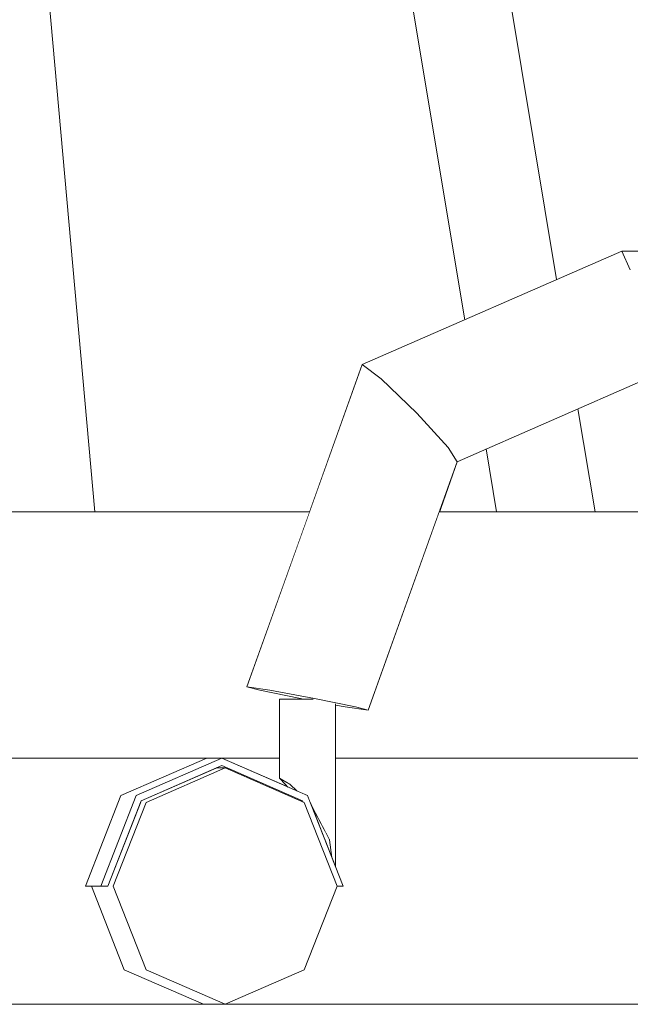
# Model space of a CAD drawing. Header units: millimetres. Extents: x -30280 to 309309, y -17460 to 4378.
# Tile 411 of 656: x 145067 to 145191, y -14922 to -14722. Entities that reach past the tile are written whole.
import ezdxf

# ---------------------------------------------------------------- set-up
doc = ezdxf.new("R2010")
doc.units = ezdxf.units.MM
doc.header["$MEASUREMENT"] = 0
doc.linetypes.add('Wipeout_Contour', pattern=[1000, 0, -1000])
for name, color, linetype, lineweight in [('P1_PLANTA PRIMERA_4_10_ESTR_Fotjats_Pluma_Nº__1', 7, 'Continuous', 5), ('P1_PLANTA PRIMERA_4_12_FAÇ_Façana_Pluma_Nº__1', 7, 'Continuous', 5), ('P1_PLANTA PRIMERA_4_12_FAÇ_Façana_Pluma_Nº__47', 7, 'Continuous', 20), ('P1_PLANTA PRIMERA_4_Nuevo_09_EI_Mobiliari general_Pluma_Nº__1', 7, 'Continuous', 5)]:
    doc.layers.add(name, color=color, linetype=linetype, lineweight=lineweight)
doc.layers.add('P1_PLANTA PRIMERA_4_12_FAÇ_Façana', color=7, linetype='Continuous')
doc.layers.add('P1_PLANTA PRIMERA_4_Nuevo_09_EI_Mobiliari general', color=7, linetype='Continuous')

msp = doc.modelspace()

# ---------------------------------------------------------------- wipeouts: each hides what was drawn before it
at = {"color": 254, "linetype": 'Wipeout_Contour', "lineweight": 0, "ltscale": 1165768.294416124}
msp.add_wipeout([(144557.62, -14922.05), (145104.28, -14922.05), (145088.22, -14915.02), (145081.57, -14898.05), (145080.34, -14898.05), (145087.55, -14879.67), (145104.95, -14872.05), (144557.62, -14872.05)], dxfattribs=at).dxf.layer = 'P1_PLANTA PRIMERA_4_12_FAÇ_Façana'
at = {"color": 254, "linetype": 'Wipeout_Contour', "lineweight": 0, "ltscale": 583509.527745}
msp.add_wipeout([(145108.04, -14872.05), (145121.46, -14877.92), (145119.74, -14876.14), (145119.74, -14872.05)], dxfattribs=at).dxf.layer = 'P1_PLANTA PRIMERA_4_12_FAÇ_Façana'

# ---------------------------------------------------------------- next in the draw order: wipeouts: each hides what was drawn before it
at = {"color": 254, "linetype": 'Wipeout_Contour', "lineweight": 0, "ltscale": 1605274.49862004}
msp.add_wipeout([(145108.7, -14922.05), (145235.95, -14922.05), (145220.11, -14915.02), (145213.55, -14898.05), (145220.08, -14879.67), (145237.23, -14872.05), (145131.1, -14872.05), (145131.1, -14894.11), (145132.65, -14898.05), (145131.42, -14898.05), (145124.76, -14915.02)], dxfattribs=at).dxf.layer = 'P1_PLANTA PRIMERA_4_12_FAÇ_Façana'
at = {"color": 254, "linetype": 'Wipeout_Contour', "lineweight": 0, "ltscale": 583403.436518}
msp.add_wipeout([(145081.57, -14898.05), (145088.22, -14915.02), (145092.64, -14915.02), (145085.99, -14898.05)], dxfattribs=at).dxf.layer = 'P1_PLANTA PRIMERA_4_Nuevo_09_EI_Mobiliari general'

# ---------------------------------------------------------------- next in the draw order: wipeouts: each hides what was drawn before it
at = {"color": 254, "linetype": 'Wipeout_Contour', "lineweight": 0, "ltscale": 1311268.542585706}
msp.add_wipeout([(144557.62, -14872.05), (145119.74, -14872.05), (145119.74, -14860.05), (145124.53, -14860.05), (145115.71, -14858.27), (145113.12, -14857.58), (145125.83, -14822.05), (144607.62, -14822.05), (144557.62, -14822.05)], dxfattribs=at).dxf.layer = 'P1_PLANTA PRIMERA_4_12_FAÇ_Façana'
at = {"color": 254, "linetype": 'Wipeout_Contour', "lineweight": 0, "ltscale": 1605539.957563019}
msp.add_wipeout([(145131.1, -14861.26), (145131.1, -14872.05), (145253.28, -14872.05), (145253.28, -14860.05), (145256.67, -14860.05), (145248.34, -14858.27), (145246.75, -14857.58), (145259.28, -14822.05), (145152.13, -14822.05), (145137.72, -14862.33), (145133.1, -14861.63)], dxfattribs=at).dxf.layer = 'P1_PLANTA PRIMERA_4_12_FAÇ_Façana'
at = {"color": 254, "linetype": 'Wipeout_Contour', "lineweight": 0, "ltscale": 729295.971166}
msp.add_wipeout([(145091.51, -14881.08), (145092.64, -14881.08), (145108.7, -14874.05), (145106.9, -14874.05), (145091.64, -14880.73)], dxfattribs=at).dxf.layer = 'P1_PLANTA PRIMERA_4_Nuevo_09_EI_Mobiliari general'
at = {"color": 254, "linetype": 'Wipeout_Contour', "lineweight": 0, "ltscale": 583530.025475}
msp.add_wipeout([(145120.94, -14877.37), (145123.27, -14878.72), (145121.87, -14877.37), (145120.94, -14876.83)], dxfattribs=at).dxf.layer = 'P1_PLANTA PRIMERA_4_Nuevo_09_EI_Mobiliari general'
at = {"color": 254, "linetype": 'Wipeout_Contour', "lineweight": 0, "ltscale": 437667.982136}
msp.add_wipeout([(145128.97, -14886.88), (145126.27, -14881.8), (145128.95, -14888.63)], dxfattribs=at).dxf.layer = 'P1_PLANTA PRIMERA_4_Nuevo_09_EI_Mobiliari general'
at = {"color": 254, "linetype": 'Wipeout_Contour', "lineweight": 0, "ltscale": 583453.532091}
msp.add_wipeout([(145092.64, -14915.02), (145088.22, -14915.02), (145104.28, -14922.05), (145108.7, -14922.05)], dxfattribs=at).dxf.layer = 'P1_PLANTA PRIMERA_4_Nuevo_09_EI_Mobiliari general'

# ---------------------------------------------------------------- next in the draw order: wipeouts: each hides what was drawn before it
at = {"color": 254, "linetype": 'Wipeout_Contour', "lineweight": 0, "ltscale": 3355492.915229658}
msp.add_wipeout([(144607.62, -14822.05), (145125.83, -14822.05), (145136.54, -14792.11), (145189.22, -14769.05), (145380, -14769.05), (145380, -14622.05), (145389.46, -14622.05), (145389.46, -14522.05), (145362.97, -14522.05), (145362.97, -14482.05), (145191.12, -14482.05), (145185.19, -14480.84), (145179.53, -14478.44), (145174.32, -14474.94), (145169.7, -14470.44), (145165.83, -14465.08), (145162.82, -14459.02), (145160.76, -14452.44), (145160.11, -14448.05), (145162.12, -14346.62), (145132.12, -14105.5), (145109.2, -14022.05), (144607.62, -14022.05)], dxfattribs=at).dxf.layer = 'P1_PLANTA PRIMERA_4_12_FAÇ_Façana'
at = {"color": 254, "linetype": 'Wipeout_Contour', "lineweight": 0, "ltscale": 583403.034102}
msp.add_wipeout([(145091.51, -14881.08), (145084.85, -14898.05), (145085.99, -14898.05), (145092.64, -14881.08)], dxfattribs=at).dxf.layer = 'P1_PLANTA PRIMERA_4_Nuevo_09_EI_Mobiliari general'

# ---------------------------------------------------------------- next in the draw order: linework, layer by layer
at = {"layer": 'P1_PLANTA PRIMERA_4_Nuevo_09_EI_Mobiliari general_Pluma_Nº__1', "color": 7, "linetype": 'Continuous', "lineweight": 5}
msp.add_line((145082.26, -14822.05), (145026.12, -14193.4), dxfattribs=at)

# ---------------------------------------------------------------- next in the draw order: wipeouts: each hides what was drawn before it
at = {"color": 254, "linetype": 'Wipeout_Contour', "lineweight": 0, "ltscale": 729796.44573}
msp.add_wipeout([(145152.13, -14822.05), (145259.28, -14822.05), (145268.8, -14795.05), (145194.12, -14795.05), (145155.79, -14811.83)], dxfattribs=at).dxf.layer = 'P1_PLANTA PRIMERA_4_12_FAÇ_Façana'
at = {"color": 254, "linetype": 'Wipeout_Contour', "lineweight": 0, "ltscale": 583528.996358}
msp.add_wipeout([(145113.12, -14857.58), (145117.74, -14858.27), (145140.37, -14795), (145136.54, -14792.11)], dxfattribs=at).dxf.layer = 'P1_PLANTA PRIMERA_4_Nuevo_09_EI_Mobiliari general'

# ---------------------------------------------------------------- next in the draw order: wipeouts: each hides what was drawn before it
at = {"color": 254, "linetype": 'Wipeout_Contour', "lineweight": 0, "ltscale": 583554.881703}
msp.add_wipeout([(145117.74, -14858.27), (145126.86, -14859.95), (145147.6, -14801.97), (145140.37, -14795)], dxfattribs=at).dxf.layer = 'P1_PLANTA PRIMERA_4_Nuevo_09_EI_Mobiliari general'

# ---------------------------------------------------------------- next in the draw order: linework, layer by layer
at = {"layer": 'P1_PLANTA PRIMERA_4_12_FAÇ_Façana_Pluma_Nº__1', "color": 7, "linetype": 'Continuous', "lineweight": 5}
msp.add_line((145125.83, -14822.05), (144607.62, -14822.05), dxfattribs=at)

# ---------------------------------------------------------------- next in the draw order: wipeouts: each hides what was drawn before it
at = {"color": 254, "linetype": 'Wipeout_Contour', "lineweight": 0, "ltscale": 583659.874581}
msp.add_wipeout([(145136.54, -14792.11), (145140.37, -14795), (145190.95, -14772.86), (145189.22, -14769.05)], dxfattribs=at).dxf.layer = 'P1_PLANTA PRIMERA_4_Nuevo_09_EI_Mobiliari general'
at = {"color": 254, "linetype": 'Wipeout_Contour', "lineweight": 0, "ltscale": 583587.484662}
msp.add_wipeout([(145126.86, -14859.95), (145135.14, -14861.63), (145153.98, -14808.94), (145147.6, -14801.97)], dxfattribs=at).dxf.layer = 'P1_PLANTA PRIMERA_4_Nuevo_09_EI_Mobiliari general'

# ---------------------------------------------------------------- next in the draw order: wipeouts: each hides what was drawn before it
at = {"color": 254, "linetype": 'Wipeout_Contour', "lineweight": 0, "ltscale": 583677.006161}
msp.add_wipeout([(145140.37, -14795), (145147.6, -14801.97), (145193.1, -14782.05), (145190.95, -14772.86)], dxfattribs=at).dxf.layer = 'P1_PLANTA PRIMERA_4_Nuevo_09_EI_Mobiliari general'
at = {"color": 254, "linetype": 'Wipeout_Contour', "lineweight": 0, "ltscale": 583607.712106}
msp.add_wipeout([(145135.14, -14861.63), (145137.72, -14862.33), (145155.79, -14811.83), (145153.98, -14808.94)], dxfattribs=at).dxf.layer = 'P1_PLANTA PRIMERA_4_Nuevo_09_EI_Mobiliari general'

# ---------------------------------------------------------------- next in the draw order: linework, layer by layer
at = {"layer": 'P1_PLANTA PRIMERA_4_12_FAÇ_Façana_Pluma_Nº__1', "color": 7, "linetype": 'Continuous', "lineweight": 5}
msp.add_line((145259.28, -14822.05), (145152.13, -14822.05), dxfattribs=at)
at = {"layer": 'P1_PLANTA PRIMERA_4_Nuevo_09_EI_Mobiliari general_Pluma_Nº__1', "color": 7, "linetype": 'Continuous', "lineweight": 5}
for p, q in [((145175.97, -14774.85), (145080.45, -14198.87)), ((145136.54, -14792.11), (145140.37, -14795))]:
    msp.add_line(p, q, dxfattribs=at)

# ---------------------------------------------------------------- next in the draw order: wipeouts: each hides what was drawn before it
at = {"color": 254, "linetype": 'Wipeout_Contour', "lineweight": 0, "ltscale": 584011.635906}
msp.add_wipeout([(145321.79, -14769.05), (145189.22, -14769.05), (145190.95, -14772.86), (145313.21, -14772.86)], dxfattribs=at).dxf.layer = 'P1_PLANTA PRIMERA_4_Nuevo_09_EI_Mobiliari general'
at = {"color": 254, "linetype": 'Wipeout_Contour', "lineweight": 0, "ltscale": 583697.257692}
msp.add_wipeout([(145147.6, -14801.97), (145153.98, -14808.94), (145194.41, -14791.24), (145193.1, -14782.05)], dxfattribs=at).dxf.layer = 'P1_PLANTA PRIMERA_4_Nuevo_09_EI_Mobiliari general'
at = {"color": 254, "linetype": 'Wipeout_Contour', "lineweight": 0, "ltscale": 1604737.472516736}
msp.add_wipeout([(145117.74, -14858.27), (145113.12, -14857.58), (145115.71, -14858.27), (145123.98, -14859.95), (145126.58, -14860.05), (145129.9, -14860.73), (145131.1, -14861.05), (145133.1, -14861.63), (145137.72, -14862.33), (145135.14, -14861.63), (145126.86, -14859.95)], dxfattribs=at).dxf.layer = 'P1_PLANTA PRIMERA_4_Nuevo_09_EI_Mobiliari general'

# ---------------------------------------------------------------- next in the draw order: linework, layer by layer
at = {"layer": 'P1_PLANTA PRIMERA_4_Nuevo_09_EI_Mobiliari general_Pluma_Nº__1', "color": 7, "linetype": 'Continuous', "lineweight": 5}
for p, q in [((145157.33, -14783.01), (145106.01, -14473.53)), ((145189.22, -14769.05), (145190.95, -14772.86)), ((145189.22, -14769.05), (145321.79, -14769.05)), ((145113.12, -14857.58), (145136.54, -14792.11)), ((145140.37, -14795), (145147.6, -14801.97)), ((145115.71, -14858.27), (145113.12, -14857.58)), ((145113.12, -14857.58), (145117.74, -14858.27)), ((145137.72, -14862.33), (145133.1, -14861.63)), ((145135.14, -14861.63), (145137.72, -14862.33))]:
    msp.add_line(p, q, dxfattribs=at)

# ---------------------------------------------------------------- next in the draw order: wipeouts: each hides what was drawn before it
at = {"color": 254, "linetype": 'Wipeout_Contour', "lineweight": 0, "ltscale": 583708.796146}
msp.add_wipeout([(145153.98, -14808.94), (145155.79, -14811.83), (145194.12, -14795.05), (145194.41, -14791.24)], dxfattribs=at).dxf.layer = 'P1_PLANTA PRIMERA_4_Nuevo_09_EI_Mobiliari general'
at = {"color": 254, "linetype": 'Wipeout_Contour', "lineweight": 0, "ltscale": 583521.967802}
msp.add_wipeout([(145119.74, -14876.14), (145121.87, -14877.37), (145121.87, -14860.05), (145119.74, -14860.05)], dxfattribs=at).dxf.layer = 'P1_PLANTA PRIMERA_4_Nuevo_09_EI_Mobiliari general'

# ---------------------------------------------------------------- next in the draw order: linework, layer by layer
at = {"layer": 'P1_PLANTA PRIMERA_4_Nuevo_09_EI_Mobiliari general_Pluma_Nº__1', "color": 7, "linetype": 'Continuous', "lineweight": 5}
for p, q in [((145136.54, -14792.11), (145189.22, -14769.05)), ((145155.79, -14811.83), (145194.12, -14795.05)), ((145147.6, -14801.97), (145153.98, -14808.94)), ((145183.8, -14822.05), (145180.32, -14801.09)), ((145153.98, -14808.94), (145155.79, -14811.83)), ((145163.81, -14822.05), (145161.68, -14809.25)), ((145137.72, -14862.33), (145155.79, -14811.83))]:
    msp.add_line(p, q, dxfattribs=at)

# ---------------------------------------------------------------- next in the draw order: wipeouts: each hides what was drawn before it
at = {"color": 254, "linetype": 'Wipeout_Contour', "lineweight": 0, "ltscale": 875305.243211}
msp.add_wipeout([(145126.08, -14860.05), (145121.87, -14860.05), (145121.87, -14877.37), (145123.27, -14878.72), (145125.44, -14879.67), (145126.08, -14881.31)], dxfattribs=at).dxf.layer = 'P1_PLANTA PRIMERA_4_Nuevo_09_EI_Mobiliari general'

# ---------------------------------------------------------------- next in the draw order: linework, layer by layer
at = {"layer": 'P1_PLANTA PRIMERA_4_Nuevo_09_EI_Mobiliari general_Pluma_Nº__1', "color": 7, "linetype": 'Continuous', "lineweight": 5}
for p, q in [((145123.98, -14859.95), (145115.71, -14858.27)), ((145124.53, -14860.05), (145123.98, -14859.95)), ((145119.74, -14860.05), (145121.87, -14860.05))]:
    msp.add_line(p, q, dxfattribs=at)

# ---------------------------------------------------------------- next in the draw order: wipeouts: each hides what was drawn before it
at = {"color": 254, "linetype": 'Wipeout_Contour', "lineweight": 0, "ltscale": 729437.99076}
msp.add_wipeout([(145126.08, -14860.05), (145126.08, -14881.31), (145129.9, -14888.65), (145129.9, -14860.73), (145126.58, -14860.05)], dxfattribs=at).dxf.layer = 'P1_PLANTA PRIMERA_4_Nuevo_09_EI_Mobiliari general'

# ---------------------------------------------------------------- next in the draw order: linework, layer by layer
at = {"layer": 'P1_PLANTA PRIMERA_4_Nuevo_09_EI_Mobiliari general_Pluma_Nº__1', "color": 7, "linetype": 'Continuous', "lineweight": 5}
for p, q in [((145117.74, -14858.27), (145126.86, -14859.95)), ((145121.87, -14860.05), (145126.08, -14860.05)), ((145126.08, -14860.05), (145126.58, -14860.05))]:
    msp.add_line(p, q, dxfattribs=at)

# ---------------------------------------------------------------- next in the draw order: wipeouts: each hides what was drawn before it
at = {"color": 254, "linetype": 'Wipeout_Contour', "lineweight": 0, "ltscale": 729456.272704}
msp.add_wipeout([(145129.9, -14888.65), (145130.36, -14892.21), (145131.1, -14894.11), (145131.1, -14861.05), (145129.9, -14860.73)], dxfattribs=at).dxf.layer = 'P1_PLANTA PRIMERA_4_Nuevo_09_EI_Mobiliari general'

# ---------------------------------------------------------------- next in the draw order: linework, layer by layer
at = {"layer": 'P1_PLANTA PRIMERA_4_Nuevo_09_EI_Mobiliari general_Pluma_Nº__1', "color": 7, "linetype": 'Continuous', "lineweight": 5}
for p, q in [((145126.86, -14859.95), (145135.14, -14861.63)), ((145133.1, -14861.63), (145131.1, -14861.26))]:
    msp.add_line(p, q, dxfattribs=at)

# ---------------------------------------------------------------- next in the draw order: wipeouts: each hides what was drawn before it
at = {"color": 254, "linetype": 'Wipeout_Contour', "lineweight": 0, "ltscale": 583565.487975}
msp.add_wipeout([(145128.97, -14888.65), (145130.36, -14892.21), (145129.9, -14888.65), (145128.97, -14886.88)], dxfattribs=at).dxf.layer = 'P1_PLANTA PRIMERA_4_Nuevo_09_EI_Mobiliari general'

# ---------------------------------------------------------------- next in the draw order: wipeouts: each hides what was drawn before it
at = {"color": 254, "linetype": 'Wipeout_Contour', "lineweight": 0, "ltscale": 1166971.812393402}
msp.add_wipeout([(145085.99, -14898.05), (145092.64, -14915.02), (145108.7, -14922.05), (145124.76, -14915.02), (145131.42, -14898.05), (145124.76, -14881.08), (145108.7, -14874.05), (145092.64, -14881.08)], dxfattribs=at).dxf.layer = 'P1_PLANTA PRIMERA_4_Nuevo_09_EI_Mobiliari general'

# ---------------------------------------------------------------- next in the draw order: linework, layer by layer
at = {"layer": 'P1_PLANTA PRIMERA_4_10_ESTR_Fotjats_Pluma_Nº__1', "color": 7, "linetype": 'Continuous', "lineweight": 5}
msp.add_line((146145.12, -14922.05), (140422.32, -14922.05), dxfattribs=at)
at = {"layer": 'P1_PLANTA PRIMERA_4_Nuevo_09_EI_Mobiliari general_Pluma_Nº__1', "color": 7, "linetype": 'Continuous', "lineweight": 5}
for p, q in [((145088.22, -14915.02), (145104.28, -14922.05)), ((145092.64, -14915.02), (145108.7, -14922.05)), ((145108.7, -14922.05), (145124.76, -14915.02))]:
    msp.add_line(p, q, dxfattribs=at)

# ---------------------------------------------------------------- next in the draw order: wipeouts: each hides what was drawn before it
at = {"color": 254, "linetype": 'Wipeout_Contour', "lineweight": 0, "ltscale": 583433.434278}
msp.add_wipeout([(145087.55, -14879.67), (145090.64, -14879.67), (145108.04, -14872.05), (145104.95, -14872.05)], dxfattribs=at).dxf.layer = 'P1_PLANTA PRIMERA_4_Nuevo_09_EI_Mobiliari general'

# ---------------------------------------------------------------- next in the draw order: wipeouts: each hides what was drawn before it
at = {"color": 254, "linetype": 'Wipeout_Contour', "lineweight": 0, "ltscale": 583490.188541}
msp.add_wipeout([(145108.04, -14873.55), (145106.9, -14874.05), (145108.7, -14874.05), (145123.96, -14880.73)], dxfattribs=at).dxf.layer = 'P1_PLANTA PRIMERA_4_Nuevo_09_EI_Mobiliari general'
at = {"color": 254, "linetype": 'Wipeout_Contour', "lineweight": 0, "ltscale": 583389.78557}
msp.add_wipeout([(145087.55, -14879.67), (145080.34, -14898.05), (145083.43, -14898.05), (145090.64, -14879.67)], dxfattribs=at).dxf.layer = 'P1_PLANTA PRIMERA_4_Nuevo_09_EI_Mobiliari general'

# ---------------------------------------------------------------- next in the draw order: wipeouts: each hides what was drawn before it
at = {"color": 254, "linetype": 'Wipeout_Contour', "lineweight": 0, "ltscale": 1458695.935353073}
msp.add_wipeout([(145083.43, -14898.05), (145084.85, -14898.05), (145091.64, -14880.73), (145108.04, -14873.55), (145124.43, -14880.73), (145131.42, -14898.05), (145132.65, -14898.05), (145125.44, -14879.67), (145108.04, -14872.05), (145090.64, -14879.67)], dxfattribs=at).dxf.layer = 'P1_PLANTA PRIMERA_4_Nuevo_09_EI_Mobiliari general'

# ---------------------------------------------------------------- next in the draw order: linework, layer by layer
at = {"layer": 'P1_PLANTA PRIMERA_4_12_FAÇ_Façana_Pluma_Nº__47', "color": 7, "linetype": 'Continuous', "lineweight": 20}
for p, q in [((145104.95, -14872.05), (144557.62, -14872.05)), ((145119.74, -14872.05), (145108.04, -14872.05)), ((145237.23, -14872.05), (145131.1, -14872.05))]:
    msp.add_line(p, q, dxfattribs=at)
at = {"layer": 'P1_PLANTA PRIMERA_4_Nuevo_09_EI_Mobiliari general_Pluma_Nº__1', "color": 7, "linetype": 'Continuous', "lineweight": 5}
for p, q in [((145119.74, -14876.14), (145119.74, -14860.05)), ((145131.1, -14894.11), (145131.1, -14861.05)), ((145104.95, -14872.05), (145087.55, -14879.67)), ((145108.04, -14872.05), (145090.64, -14879.67)), ((145091.64, -14880.73), (145108.04, -14873.55)), ((145104.95, -14872.05), (145108.04, -14872.05)), ((145125.44, -14879.67), (145108.04, -14872.05)), ((145108.04, -14873.55), (145124.43, -14880.73)), ((145108.7, -14874.05), (145092.64, -14881.08)), ((145106.9, -14874.05), (145108.7, -14874.05)), ((145124.76, -14881.08), (145108.7, -14874.05)), ((145120.94, -14877.37), (145119.74, -14876.14)), ((145119.74, -14876.14), (145121.87, -14877.37)), ((145121.46, -14877.92), (145120.94, -14877.37)), ((145121.87, -14877.37), (145123.27, -14878.72)), ((145087.55, -14879.67), (145080.34, -14898.05)), ((145090.64, -14879.67), (145083.43, -14898.05)), ((145132.65, -14898.05), (145125.44, -14879.67)), ((145084.85, -14898.05), (145091.64, -14880.73)), ((145092.64, -14881.08), (145085.99, -14898.05)), ((145124.43, -14880.73), (145124.53, -14880.98)), ((145131.42, -14898.05), (145124.76, -14881.08)), ((145126.27, -14881.8), (145129.9, -14888.65)), ((145129.9, -14888.65), (145130.36, -14892.21)), ((145080.34, -14898.05), (145083.43, -14898.05)), ((145081.57, -14898.05), (145088.22, -14915.02)), ((145083.43, -14898.05), (145084.85, -14898.05)), ((145085.99, -14898.05), (145092.64, -14915.02)), ((145124.76, -14915.02), (145131.42, -14898.05)), ((145131.42, -14898.05), (145132.65, -14898.05))]:
    msp.add_line(p, q, dxfattribs=at)

doc.saveas('drawing.dxf')
